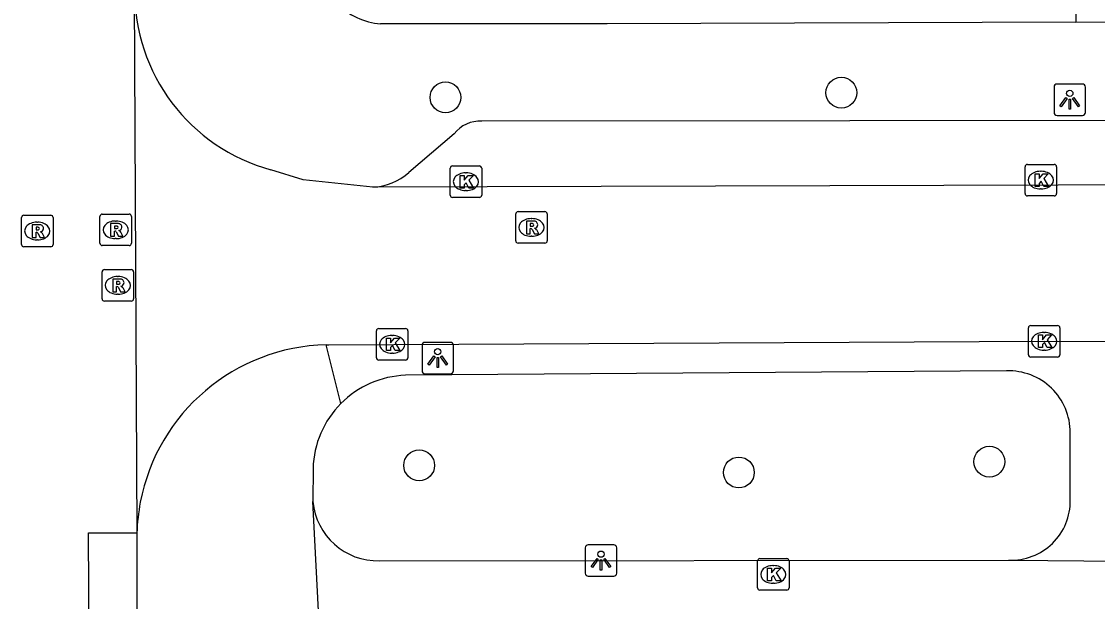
# Model space of a CAD drawing. Extents: x 160732 to 162105, y 387428 to 388479.
# Drawn here: x 161303.45 to 161337.61, y 388068.49 to 388086.9 of the extents above; entities that cross this region are included whole.
import ezdxf

# ---------------------------------------------------------------- set-up
doc = ezdxf.new("R2010")
doc.units = 0
for name, color, linetype in [('IMGEO_Boom', 7, 'Continuous'), ('IMGEO_Kolk', 7, 'Continuous'), ('IMGEO_Lichtpunt', 7, 'Continuous'), ('IMGEO_Rijbaan_lokaal_gesloten', 7, 'Continuous'), ('IMGEO_Rijbaan_lokaal_open', 7, 'Continuous'), ('IMGEO_Rioolput', 7, 'Continuous'), ('IMGEO_Voetpad_open', 7, 'Continuous')]:
    doc.layers.add(name, color=color, linetype=linetype)

msp = doc.modelspace()

# ---------------------------------------------------------------- linework, layer by layer
at = {"layer": 'IMGEO_Boom'}
for centre in [(161329.477, 388084.638), (161316.908, 388084.49), (161334.177, 388072.928), (161316.073, 388072.811), (161326.224, 388072.584)]:
    msp.add_circle(centre, 0.489, dxfattribs=at)
at = {"layer": 'IMGEO_Kolk'}
for p, q in [((161317.132, 388082.313), (161317.984, 388082.313)), ((161335.31, 388081.438), (161335.31, 388082.29)), ((161335.385, 388082.364), (161336.237, 388082.364)), ((161336.311, 388082.29), (161336.311, 388081.438)), ((161317.057, 388081.387), (161317.057, 388082.239)), ((161317.545, 388082.093), (161317.57, 388082.093)), ((161318.058, 388082.239), (161318.058, 388081.387)), ((161335.798, 388082.144), (161335.823, 388082.144)), ((161335.821, 388081.584), (161335.796, 388081.584)), ((161317.984, 388081.313), (161317.132, 388081.313)), ((161317.568, 388081.533), (161317.543, 388081.533)), ((161336.237, 388081.364), (161335.385, 388081.364)), ((161314.792, 388077.153), (161315.644, 388077.153)), ((161335.415, 388076.323), (161335.415, 388077.175)), ((161335.49, 388077.249), (161336.342, 388077.249)), ((161336.416, 388077.175), (161336.416, 388076.323)), ((161314.717, 388076.227), (161314.717, 388077.079)), ((161315.205, 388076.933), (161315.23, 388076.933)), ((161315.718, 388077.079), (161315.718, 388076.227)), ((161335.903, 388077.029), (161335.928, 388077.029)), ((161335.926, 388076.469), (161335.901, 388076.469)), ((161315.644, 388076.153), (161314.792, 388076.153)), ((161315.228, 388076.373), (161315.203, 388076.373)), ((161336.342, 388076.249), (161335.49, 388076.249)), ((161326.816, 388068.924), (161326.816, 388069.776)), ((161326.891, 388069.85), (161327.743, 388069.85)), ((161327.304, 388069.63), (161327.329, 388069.63)), ((161327.817, 388069.776), (161327.817, 388068.924)), ((161327.327, 388069.07), (161327.302, 388069.07)), ((161327.743, 388068.85), (161326.891, 388068.85))]:
    msp.add_line(p, q, dxfattribs=at)
for points in [[(161317.132, 388082.313), (161317.984, 388082.313)], [(161335.31, 388081.438), (161335.31, 388082.29)], [(161335.385, 388082.364), (161336.237, 388082.364)], [(161336.311, 388082.29), (161336.311, 388081.438)], [(161317.057, 388081.387), (161317.057, 388082.239)], [(161317.378, 388082.013), (161317.501, 388082.013), (161317.501, 388081.862), (161317.631, 388082.013), (161317.795, 388082.013), (161317.649, 388081.862), (161317.802, 388081.613), (161317.65, 388081.613), (161317.565, 388081.777), (161317.501, 388081.71), (161317.501, 388081.613), (161317.378, 388081.613), (161317.378, 388082.013)], [(161318.058, 388082.239), (161318.058, 388081.387)], [(161335.631, 388082.064), (161335.754, 388082.064), (161335.754, 388081.913), (161335.884, 388082.064), (161336.048, 388082.064), (161335.902, 388081.913), (161336.055, 388081.664), (161335.903, 388081.664), (161335.818, 388081.828), (161335.754, 388081.761), (161335.754, 388081.664), (161335.631, 388081.664), (161335.631, 388082.064)], [(161317.984, 388081.313), (161317.132, 388081.313)], [(161336.237, 388081.364), (161335.385, 388081.364)], [(161314.792, 388077.153), (161315.644, 388077.153)], [(161335.415, 388076.323), (161335.415, 388077.175)], [(161335.49, 388077.249), (161336.342, 388077.249)], [(161336.416, 388077.175), (161336.416, 388076.323)], [(161314.717, 388076.227), (161314.717, 388077.079)], [(161315.038, 388076.853), (161315.161, 388076.853), (161315.161, 388076.702), (161315.291, 388076.853), (161315.455, 388076.853), (161315.309, 388076.702), (161315.462, 388076.453), (161315.31, 388076.453), (161315.225, 388076.617), (161315.161, 388076.55), (161315.161, 388076.453), (161315.038, 388076.453), (161315.038, 388076.853)], [(161315.718, 388077.079), (161315.718, 388076.227)], [(161335.736, 388076.949), (161335.859, 388076.949), (161335.859, 388076.798), (161335.989, 388076.949), (161336.153, 388076.949), (161336.007, 388076.798), (161336.16, 388076.549), (161336.008, 388076.549), (161335.923, 388076.713), (161335.859, 388076.646), (161335.859, 388076.549), (161335.736, 388076.549), (161335.736, 388076.949)], [(161315.644, 388076.153), (161314.792, 388076.153)], [(161336.342, 388076.249), (161335.49, 388076.249)], [(161326.816, 388068.924), (161326.816, 388069.776)], [(161326.891, 388069.85), (161327.743, 388069.85)], [(161327.817, 388069.776), (161327.817, 388068.924)], [(161327.137, 388069.55), (161327.26, 388069.55), (161327.26, 388069.399), (161327.39, 388069.55), (161327.554, 388069.55), (161327.408, 388069.399), (161327.561, 388069.15), (161327.409, 388069.15), (161327.324, 388069.314), (161327.26, 388069.247), (161327.26, 388069.15), (161327.137, 388069.15), (161327.137, 388069.55)], [(161327.743, 388068.85), (161326.891, 388068.85)]]:
    msp.add_lwpolyline(points, dxfattribs=at)
for centre, start, end in [((161317.134, 388082.237), 91.552, 178.448), ((161317.134, 388082.237), 91.552, 178.448), ((161317.982, 388082.237), 1.552, 88.448), ((161317.982, 388082.237), 1.552, 88.448), ((161335.387, 388082.288), 91.552, 178.448), ((161335.387, 388082.288), 91.552, 178.448), ((161336.235, 388082.288), 1.552, 88.448), ((161336.235, 388082.288), 1.552, 88.448), ((161317.134, 388081.389), 181.552, 268.448), ((161317.134, 388081.389), 181.552, 268.448), ((161317.982, 388081.389), 271.552, 358.448), ((161317.982, 388081.389), 271.552, 358.448), ((161335.387, 388081.44), 181.552, 268.448), ((161335.387, 388081.44), 181.552, 268.448), ((161336.235, 388081.44), 271.552, 358.448), ((161336.235, 388081.44), 271.552, 358.448), ((161314.794, 388077.077), 91.552, 178.448), ((161314.794, 388077.077), 91.552, 178.448), ((161315.642, 388077.077), 1.552, 88.448), ((161315.642, 388077.077), 1.552, 88.448), ((161335.492, 388077.173), 91.552, 178.448), ((161335.492, 388077.173), 91.552, 178.448), ((161336.34, 388077.173), 1.552, 88.448), ((161336.34, 388077.173), 1.552, 88.448), ((161314.794, 388076.229), 181.552, 268.448), ((161314.794, 388076.229), 181.552, 268.448), ((161315.642, 388076.229), 271.552, 358.448), ((161315.642, 388076.229), 271.552, 358.448), ((161335.492, 388076.325), 181.552, 268.448), ((161335.492, 388076.325), 181.552, 268.448), ((161336.34, 388076.325), 271.552, 358.448), ((161336.34, 388076.325), 271.552, 358.448), ((161326.893, 388069.774), 91.552, 178.448), ((161326.893, 388069.774), 91.552, 178.448), ((161327.741, 388069.774), 1.552, 88.448), ((161327.741, 388069.774), 1.552, 88.448), ((161326.893, 388068.926), 181.552, 268.448), ((161326.893, 388068.926), 181.552, 268.448), ((161327.741, 388068.926), 271.552, 358.448), ((161327.741, 388068.926), 271.552, 358.448)]:
    msp.add_arc(centre, 0.0765, start, end, dxfattribs=at)
for centre, major_axis, ratio, start_param, end_param in [((161317.544, 388081.813), (-0.387, 0.002), 0.722429, 4.712389, 7.853982), ((161317.569, 388081.813), (-0.39, 0.002), 0.717154, 1.570796, 4.712389), ((161335.797, 388081.864), (-0.387, 0.002), 0.722429, 4.712389, 7.853982), ((161335.822, 388081.864), (-0.39, 0.002), 0.717154, 1.570796, 4.712389), ((161315.204, 388076.653), (-0.387, 0.002), 0.722429, 4.712389, 7.853982), ((161315.229, 388076.653), (-0.39, 0.002), 0.717154, 1.570796, 4.712389), ((161335.902, 388076.749), (-0.387, 0.002), 0.722429, 4.712389, 7.853982), ((161335.927, 388076.749), (-0.39, 0.002), 0.717154, 1.570796, 4.712389), ((161327.303, 388069.35), (-0.387, 0.002), 0.722429, 4.712389, 7.853982), ((161327.328, 388069.35), (-0.39, 0.002), 0.717154, 1.570796, 4.712389)]:
    msp.add_ellipse(centre, major_axis=major_axis, ratio=ratio, start_param=start_param, end_param=end_param, dxfattribs=at)
at = {"layer": 'IMGEO_Lichtpunt'}
for p, q in [((161336.23, 388084.818), (161336.23, 388084.011)), ((161336.23, 388084.818), (161336.23, 388084.011)), ((161337.132, 388084.913), (161336.324, 388084.913)), ((161337.132, 388084.913), (161336.324, 388084.913)), ((161337.226, 388084.011), (161337.226, 388084.818)), ((161337.226, 388084.011), (161337.226, 388084.818)), ((161336.324, 388083.917), (161337.132, 388083.917)), ((161336.324, 388083.917), (161337.132, 388083.917)), ((161316.165, 388076.62), (161316.165, 388075.813)), ((161316.165, 388076.62), (161316.165, 388075.813)), ((161317.067, 388076.715), (161316.259, 388076.715)), ((161317.067, 388076.715), (161316.259, 388076.715)), ((161317.161, 388075.813), (161317.161, 388076.62)), ((161317.161, 388075.813), (161317.161, 388076.62)), ((161316.259, 388075.719), (161317.067, 388075.719)), ((161316.259, 388075.719), (161317.067, 388075.719)), ((161321.348, 388070.195), (161321.348, 388069.388)), ((161321.348, 388070.195), (161321.348, 388069.388)), ((161322.25, 388070.29), (161321.442, 388070.29)), ((161322.25, 388070.29), (161321.442, 388070.29)), ((161322.344, 388069.388), (161322.344, 388070.195)), ((161322.344, 388069.388), (161322.344, 388070.195)), ((161321.442, 388069.294), (161322.25, 388069.294)), ((161321.442, 388069.294), (161322.25, 388069.294))]:
    msp.add_line(p, q, dxfattribs=at)
for points in [[(161336.604, 388084.482), (161336.643, 388084.454), (161336.455, 388084.192), (161336.417, 388084.219), (161336.604, 388084.482)], [(161336.706, 388084.434), (161336.753, 388084.434), (161336.753, 388084.112), (161336.706, 388084.112), (161336.706, 388084.434)], [(161336.816, 388084.454), (161336.854, 388084.481), (161337.041, 388084.219), (161337.002, 388084.191), (161336.816, 388084.454)], [(161316.539, 388076.284), (161316.578, 388076.256), (161316.39, 388075.994), (161316.352, 388076.021), (161316.539, 388076.284)], [(161316.641, 388076.236), (161316.688, 388076.236), (161316.688, 388075.914), (161316.641, 388075.914), (161316.641, 388076.236)], [(161316.751, 388076.256), (161316.789, 388076.283), (161316.976, 388076.021), (161316.937, 388075.993), (161316.751, 388076.256)], [(161321.722, 388069.859), (161321.761, 388069.831), (161321.573, 388069.569), (161321.535, 388069.596), (161321.722, 388069.859)], [(161321.824, 388069.811), (161321.871, 388069.811), (161321.871, 388069.489), (161321.824, 388069.489), (161321.824, 388069.811)], [(161321.934, 388069.831), (161321.972, 388069.858), (161322.159, 388069.596), (161322.12, 388069.568), (161321.934, 388069.831)]]:
    msp.add_lwpolyline(points, dxfattribs=at)
for centre in [(161336.729, 388084.616), (161316.664, 388076.418), (161321.847, 388069.993)]:
    msp.add_circle(centre, 0.0994, dxfattribs=at)
for centre, start, end in [((161336.324, 388084.818), 90, 180), ((161336.324, 388084.818), 90, 180), ((161337.132, 388084.818), 0, 90), ((161337.132, 388084.818), 0, 90), ((161336.324, 388084.011), 180, 270), ((161336.324, 388084.011), 180, 270), ((161337.132, 388084.011), 270, 0), ((161337.132, 388084.011), 270, 360), ((161316.259, 388076.62), 90, 180), ((161316.259, 388076.62), 90, 180), ((161317.067, 388076.62), 0, 90), ((161317.067, 388076.62), 0, 90), ((161316.259, 388075.813), 180, 270), ((161316.259, 388075.813), 180, 270), ((161317.067, 388075.813), 270, 0), ((161317.067, 388075.813), 270, 360), ((161321.442, 388070.195), 90, 180), ((161321.442, 388070.195), 90, 180), ((161322.25, 388070.195), 0, 90), ((161322.25, 388070.195), 0, 90), ((161321.442, 388069.388), 180, 270), ((161321.442, 388069.388), 180, 270), ((161322.25, 388069.388), 270, 0), ((161322.25, 388069.388), 270, 360)]:
    msp.add_arc(centre, 0.0946, start, end, dxfattribs=at)
at = {"layer": 'IMGEO_Rijbaan_lokaal_gesloten'}
for points in [[(161305.715, 388047.213), (161305.575, 388070.665), (161307.113, 388070.665)], [(161307.113, 388070.665), (161307.135, 388060.363), (161307.164, 388050.114)]]:
    msp.add_lwpolyline(points, dxfattribs=at)
at = {"layer": 'IMGEO_Rijbaan_lokaal_open'}
for points in [[(161307.047, 388087.929), (161307.023, 388087.71), (161307.113, 388070.665)], [(161314.607, 388081.639), (161312.395, 388081.874), (161311.369, 388082.19)], [(161358.117, 388081.766), (161314.607, 388081.639)], [(161313.124, 388076.635), (161313.209, 388076.636), (161335.916, 388076.749), (161358.162, 388076.742)]]:
    msp.add_lwpolyline(points, dxfattribs=at)
for centre, radius, start, end in [((161312.901, 388087.841), 5.855, 179.1371, 254.8292), ((161313.263, 388070.485), 6.152, 91.2924, 169.1838), ((161313.243, 388070.484), 6.132, 169.1485, 178.3131)]:
    msp.add_arc(centre, radius, start, end, dxfattribs=at)
at = {"layer": 'IMGEO_Rioolput'}
for p, q in [((161303.449, 388079.822), (161303.449, 388080.674)), ((161303.524, 388080.748), (161304.376, 388080.748)), ((161304.45, 388080.674), (161304.45, 388079.822)), ((161305.94, 388079.86), (161305.94, 388080.712)), ((161306.015, 388080.786), (161306.867, 388080.786)), ((161306.428, 388080.566), (161306.453, 388080.566)), ((161306.941, 388080.712), (161306.941, 388079.86)), ((161319.14, 388079.937), (161319.14, 388080.789)), ((161319.215, 388080.863), (161320.067, 388080.863)), ((161319.628, 388080.643), (161319.653, 388080.643)), ((161320.141, 388080.789), (161320.141, 388079.937)), ((161303.937, 388080.528), (161303.962, 388080.528)), ((161303.96, 388079.968), (161303.935, 388079.968)), ((161306.451, 388080.006), (161306.426, 388080.006)), ((161319.651, 388080.083), (161319.626, 388080.083)), ((161304.376, 388079.748), (161303.524, 388079.748)), ((161306.867, 388079.786), (161306.015, 388079.786)), ((161320.067, 388079.863), (161319.215, 388079.863)), ((161306.007, 388078.097), (161306.007, 388078.949)), ((161306.082, 388079.023), (161306.934, 388079.023)), ((161307.008, 388078.949), (161307.008, 388078.097)), ((161306.495, 388078.803), (161306.52, 388078.803)), ((161306.518, 388078.243), (161306.493, 388078.243)), ((161306.934, 388078.023), (161306.082, 388078.023))]:
    msp.add_line(p, q, dxfattribs=at)
for points in [[(161303.449, 388079.822), (161303.449, 388080.674)], [(161303.524, 388080.748), (161304.376, 388080.748)], [(161304.45, 388080.674), (161304.45, 388079.822)], [(161305.94, 388079.86), (161305.94, 388080.712)], [(161306.015, 388080.786), (161306.867, 388080.786)], [(161306.941, 388080.712), (161306.941, 388079.86)], [(161319.14, 388079.937), (161319.14, 388080.789)], [(161319.215, 388080.863), (161320.067, 388080.863)], [(161319.729, 388080.561), (161319.477, 388080.563), (161319.477, 388080.163)], [(161320.141, 388080.789), (161320.141, 388079.937)], [(161304.038, 388080.446), (161303.786, 388080.448), (161303.786, 388080.048)], [(161303.964, 388080.367), (161303.91, 388080.367), (161303.91, 388080.286)], [(161303.91, 388080.286), (161303.962, 388080.286)], [(161306.529, 388080.484), (161306.277, 388080.486), (161306.277, 388080.086)], [(161306.277, 388080.086), (161306.401, 388080.086), (161306.401, 388080.248), (161306.412, 388080.248)], [(161306.455, 388080.405), (161306.401, 388080.405), (161306.401, 388080.324)], [(161306.401, 388080.324), (161306.453, 388080.324)], [(161306.459, 388080.219), (161306.53, 388080.086), (161306.67, 388080.086), (161306.605, 388080.212)], [(161319.477, 388080.163), (161319.601, 388080.163), (161319.601, 388080.325), (161319.612, 388080.325)], [(161319.655, 388080.482), (161319.601, 388080.482), (161319.601, 388080.401)], [(161319.601, 388080.401), (161319.653, 388080.401)], [(161319.659, 388080.296), (161319.73, 388080.163), (161319.87, 388080.163), (161319.805, 388080.289)], [(161303.786, 388080.048), (161303.91, 388080.048), (161303.91, 388080.21), (161303.921, 388080.21)], [(161303.968, 388080.181), (161304.039, 388080.048), (161304.179, 388080.048), (161304.114, 388080.174)], [(161304.376, 388079.748), (161303.524, 388079.748)], [(161306.867, 388079.786), (161306.015, 388079.786)], [(161320.067, 388079.863), (161319.215, 388079.863)], [(161306.007, 388078.097), (161306.007, 388078.949)], [(161306.082, 388079.023), (161306.934, 388079.023)], [(161307.008, 388078.949), (161307.008, 388078.097)], [(161306.596, 388078.721), (161306.344, 388078.723), (161306.344, 388078.323)], [(161306.522, 388078.642), (161306.468, 388078.642), (161306.468, 388078.561)], [(161306.468, 388078.561), (161306.52, 388078.561)], [(161306.344, 388078.323), (161306.468, 388078.323), (161306.468, 388078.485), (161306.479, 388078.485)], [(161306.526, 388078.456), (161306.597, 388078.323), (161306.737, 388078.323), (161306.672, 388078.449)], [(161306.934, 388078.023), (161306.082, 388078.023)]]:
    msp.add_lwpolyline(points, dxfattribs=at)
for centre, radius, start, end in [((161303.526, 388080.672), 0.0765, 91.552, 178.448), ((161303.526, 388080.672), 0.0765, 91.552, 178.448), ((161304.374, 388080.672), 0.0765, 1.552, 88.448), ((161304.374, 388080.672), 0.0765, 1.552, 88.448), ((161306.017, 388080.71), 0.0765, 91.552, 178.448), ((161306.017, 388080.71), 0.0765, 91.552, 178.448), ((161306.865, 388080.71), 0.0765, 1.552, 88.448), ((161306.865, 388080.71), 0.0765, 1.552, 88.448), ((161319.217, 388080.787), 0.0765, 91.552, 178.448), ((161319.217, 388080.787), 0.0765, 91.552, 178.448), ((161319.728, 388080.451), 0.109, 350.3612, 89.416), ((161320.065, 388080.787), 0.0765, 1.552, 88.448), ((161320.065, 388080.787), 0.0765, 1.552, 88.448), ((161303.946, 388080.475), 0.19, 274.7715, 282.9687), ((161303.97, 388080.271), 0.0964, 77.0061, 93.1865), ((161303.984, 388080.328), 0.0378, 276.6634, 79.6772), ((161304.037, 388080.336), 0.109, 350.3612, 89.416), ((161304.035, 388080.336), 0.112, 277.5842, 350.9817), ((161304.019, 388080.121), 0.108, 29.5134, 73.7905), ((161306.411, 388080.195), 0.0533, 26.0293, 88.6989), ((161306.437, 388080.513), 0.19, 274.7715, 282.9687), ((161306.461, 388080.309), 0.0964, 77.0061, 93.1865), ((161306.475, 388080.366), 0.0378, 276.6634, 79.6772), ((161306.528, 388080.374), 0.109, 350.3612, 89.416), ((161306.526, 388080.374), 0.112, 277.5842, 350.9817), ((161306.51, 388080.159), 0.108, 29.5134, 73.7905), ((161319.611, 388080.272), 0.0533, 26.0293, 88.6989), ((161319.637, 388080.59), 0.19, 274.7715, 282.9687), ((161319.661, 388080.386), 0.0964, 77.0061, 93.1865), ((161319.675, 388080.443), 0.0378, 276.6634, 79.6772), ((161319.726, 388080.451), 0.112, 277.5842, 350.9817), ((161319.71, 388080.236), 0.108, 29.5134, 73.7905), ((161303.92, 388080.157), 0.0533, 26.0293, 88.6989), ((161319.217, 388079.939), 0.0765, 181.552, 268.448), ((161319.217, 388079.939), 0.0765, 181.552, 268.448), ((161320.065, 388079.939), 0.0765, 271.552, 358.448), ((161320.065, 388079.939), 0.0765, 271.552, 358.448), ((161303.526, 388079.824), 0.0765, 181.552, 268.448), ((161303.526, 388079.824), 0.0765, 181.552, 268.448), ((161304.374, 388079.824), 0.0765, 271.552, 358.448), ((161304.374, 388079.824), 0.0765, 271.552, 358.448), ((161306.017, 388079.862), 0.0765, 181.552, 268.448), ((161306.017, 388079.862), 0.0765, 181.552, 268.448), ((161306.865, 388079.862), 0.0765, 271.552, 358.448), ((161306.865, 388079.862), 0.0765, 271.552, 358.448), ((161306.084, 388078.947), 0.0765, 91.552, 178.448), ((161306.084, 388078.947), 0.0765, 91.552, 178.448), ((161306.932, 388078.947), 0.0765, 1.552, 88.448), ((161306.932, 388078.947), 0.0765, 1.552, 88.448), ((161306.504, 388078.75), 0.19, 274.7715, 282.9687), ((161306.528, 388078.546), 0.0964, 77.0061, 93.1865), ((161306.542, 388078.603), 0.0378, 276.6634, 79.6772), ((161306.595, 388078.611), 0.109, 350.3612, 89.416), ((161306.593, 388078.611), 0.112, 277.5842, 350.9817), ((161306.478, 388078.432), 0.0533, 26.0293, 88.6989), ((161306.577, 388078.396), 0.108, 29.5134, 73.7905), ((161306.084, 388078.099), 0.0765, 181.552, 268.448), ((161306.084, 388078.099), 0.0765, 181.552, 268.448), ((161306.932, 388078.099), 0.0765, 271.552, 358.448), ((161306.932, 388078.099), 0.0765, 271.552, 358.448)]:
    msp.add_arc(centre, radius, start, end, dxfattribs=at)
for centre, major_axis, ratio, start_param, end_param in [((161306.427, 388080.286), (-0.387, 0.002), 0.722429, 4.712389, 7.853982), ((161306.452, 388080.286), (-0.39, 0.002), 0.717154, 1.570796, 4.712389), ((161319.627, 388080.363), (-0.387, 0.002), 0.722429, 4.712389, 7.853982), ((161319.652, 388080.363), (-0.39, 0.002), 0.717154, 1.570796, 4.712389), ((161303.936, 388080.248), (-0.387, 0.002), 0.722429, 4.712389, 7.853982), ((161303.961, 388080.248), (-0.39, 0.002), 0.717154, 1.570796, 4.712389), ((161306.494, 388078.523), (-0.387, 0.002), 0.722429, 4.712389, 7.853982), ((161306.519, 388078.523), (-0.39, 0.002), 0.717154, 1.570796, 4.712389)]:
    msp.add_ellipse(centre, major_axis=major_axis, ratio=ratio, start_param=start_param, end_param=end_param, dxfattribs=at)
at = {"layer": 'IMGEO_Voetpad_open'}
for points in [[(161336.9, 388091.627), (161336.911, 388088.656), (161336.918, 388086.881)], [(161336.918, 388086.881), (161322.043, 388086.826), (161314.851, 388086.819)], [(161336.918, 388086.881), (161338.221, 388086.886)], [(161388.183, 388083.8), (161318.064, 388083.733)], [(161317.181, 388083.335), (161315.749, 388082.104)], [(161313.59, 388074.774), (161313.124, 388076.635)], [(161334.72, 388075.811), (161315.641, 388075.669)], [(161336.744, 388071.712), (161336.742, 388073.847)], [(161312.706, 388072.718), (161312.697, 388071.667)], [(161312.979, 388066.148), (161312.697, 388071.667)], [(161314.814, 388069.785), (161334.787, 388069.806)], [(161334.787, 388069.806), (161334.878, 388069.797), (161340.624, 388069.747), (161340.801, 388069.783)]]:
    msp.add_lwpolyline(points, dxfattribs=at)
for centre, radius, start, end in [((161315.064, 388089.109), 2.3, 225.4919, 264.6985), ((161318, 388082.696), 1.039, 86.4926, 142.0331), ((161314.47, 388083.609), 1.975, 273.9648, 310.3456), ((161334.788, 388073.858), 1.954, 359.6861, 91.9812), ((161315.746, 388072.631), 3.04, 91.9811, 135.1692), ((161315.747, 388072.628), 3.043, 135.1557, 178.3126), ((161334.875, 388071.674), 1.87, 267.3102, 1.177), ((161314.753, 388071.848), 2.063, 185.02, 271.7062)]:
    msp.add_arc(centre, radius, start, end, dxfattribs=at)

doc.saveas('drawing.dxf')
